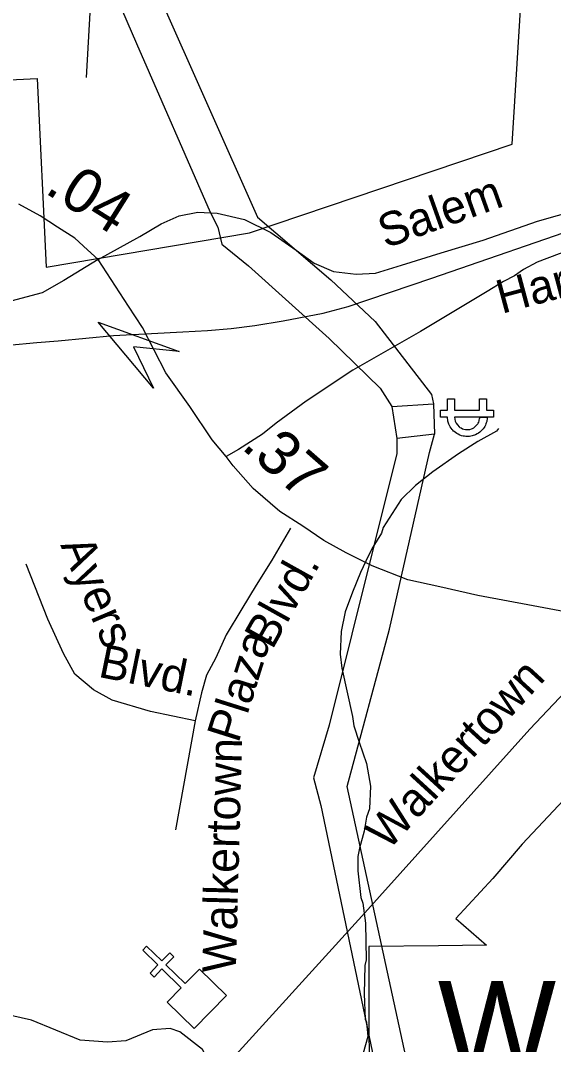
# Model space of a CAD drawing. Extents: x 1547597 to 1699558, y 810033 to 920809.
# Drawn here: x 1655666 to 1657173, y 881760 to 884657 of the extents above; entities that cross this region are included whole.
import ezdxf

# ---------------------------------------------------------------- set-up
doc = ezdxf.new("R2010")
doc.units = 0
for name, color, linetype in [('Exist Boundary Political City Limit New', 7, 'Continuous'), ('Exist Boundary Political City Limit New Hole', 7, 'Continuous'), ('Exist Civil Demographics City Label', 7, 'Continuous'), ('Exist Cultural Church CELL', 7, 'Continuous'), ('Exist Hydrographic Creek Single Shore', 7, 'Continuous'), ('Exist Hydrographic Misc Water Feature', 7, 'Continuous'), ('Exist Railroad Mainline', 7, 'Continuous'), ('Exist Road Non-System Type 51', 7, 'Continuous'), ('Exist Road Non-System Type 51 Label', 7, 'Continuous'), ('Exist Road Primary NC Attributed', 7, 'Continuous'), ('Exist Road Primary NC Service Mileage Hundredths English Label', 7, 'Continuous'), ('Exist Road Primary US Attributed', 7, 'Continuous'), ('Exist Road Primary US Label', 7, 'Continuous'), ('Exist Road Primary US Structure RailRoad Attributed CELL', 7, 'Continuous'), ('Exist Road Secondary Type 51 Attributed', 7, 'Continuous'), ('Exist Utilities Electrical Power Substation CELL', 7, 'Continuous'), ('Exist Utilities Electrical Transmission Line', 7, 'Continuous'), ('Map Preparation Boundary City Limit Buffer Line', 7, 'Continuous')]:
    doc.layers.add(name, color=color, linetype=linetype)

msp = doc.modelspace()

# ---------------------------------------------------------------- linework, layer by layer
at = {"layer": 'Exist Boundary Political City Limit New'}
msp.add_lwpolyline([(1655152, 886909.9), (1655103.2, 884271.9), (1655374.7, 884133.4), (1655379.8, 884476.9), (1655712.7, 884492.3), (1655738.3, 883959.1), (1656313.3, 884056.2), (1657056.6, 884307.1), (1657134.4, 885570.3)], dxfattribs=at)
at = {"layer": 'Exist Boundary Political City Limit New Hole'}
for points in [[(1657231.6, 882483.3), (1657158, 882405.7), (1657084.9, 882326.9), (1657001.8, 882230), (1656896.9, 882116.9), (1656984, 882041.2), (1656848.4, 882039.3), (1656650.9, 882037.9)], [(1656650.9, 882037.9), (1656650.7, 881835.8), (1656652, 881692.1)]]:
    msp.add_lwpolyline(points, dxfattribs=at)
at = {"layer": 'Exist Cultural Church CELL'}
msp.add_lwpolyline([(1656080.8, 881880.2), (1656120.4, 881921), (1656065.9, 881974.2), (1656043.6, 881951.3), (1656032.1, 881962.4), (1656054.5, 881985.3), (1656011.4, 882027.3), (1656022.6, 882038.8), (1656065.7, 881996.8), (1656088, 882019.7), (1656099.4, 882008.6), (1656077.1, 881985.7), (1656131.6, 881932.5), (1656172, 881973.7), (1656248.2, 881899.4), (1656157, 881805.9)], close=True, dxfattribs=at)
at = {"layer": 'Exist Hydrographic Creek Single Shore'}
msp.add_lwpolyline([(1655852.3, 884495.5), (1655873.3, 884862.8), (1655934.2, 885071.6), (1656459.2, 885756.9), (1656639.3, 886170.2), (1656674.2, 886353.2), (1656641.5, 886772.8), (1656451.2, 887231), (1656255.2, 887550.1), (1656045.2, 888079.7), (1655781.2, 888383.7), (1655708.2, 888516.5), (1655685.9, 888969.8), (1655700.2, 889232.4), (1655682.2, 889332)], dxfattribs=at)
at = {"layer": 'Exist Hydrographic Misc Water Feature'}
for points in [[(1657017.9, 883503.1), (1657011.7, 883495.2), (1656959.2, 883466.1), (1656904.7, 883431), (1656831.9, 883380.3), (1656783.3, 883341.1), (1656742.7, 883301.7), (1656691.4, 883222.6), (1656687.1, 883206.7), (1656662.5, 883167.1), (1656650.1, 883143.3), (1656627.4, 883095.8), (1656604.5, 883040.1), (1656583.6, 882984.5), (1656572.7, 882928.6), (1656569.6, 882864.8), (1656575, 882824.7), (1656604.8, 882688.1), (1656608.4, 882662.1), (1656623.6, 882615.8), (1656644.6, 882555.4), (1656655.6, 882491.3), (1656652.5, 882427.4), (1656644.2, 882403.5), (1656637.5, 882363.6), (1656624.7, 882315.8), (1656620.3, 882292), (1656619.7, 882252), (1656628.5, 882175.8), (1656634.2, 882159.7), (1656641.3, 882103.6), (1656643.6, 881999.5), (1656639.4, 881983.7), (1656638, 881903.6), (1656640.9, 881831.6), (1656644.7, 881823.5), (1656648.1, 881783.4), (1656635.3, 881735.6)], [(1656219.2, 881669.7), (1656181, 881746.4), (1656116.5, 881796.2), (1656088.9, 881805.4), (1656039.2, 881801.7), (1655963.7, 881770.4), (1655912.2, 881766.7), (1655834.9, 881772.2), (1655696.8, 881829.3), (1655483.2, 881877.2), (1655405.9, 881930.7), (1655334.1, 881973.1), (1655242.6, 881963.8), (1655183.7, 881949.1), (1655152.4, 881915.9), (1655152.4, 881674.5), (1655135.8, 881269.1)]]:
    msp.add_lwpolyline(points, dxfattribs=at)
at = {"layer": 'Exist Railroad Mainline'}
msp.add_lwpolyline([(1655551, 883730.7), (1655711.6, 883746.3), (1655772.5, 883751), (1655928.9, 883765.3), (1656036.5, 883771.7), (1656124.6, 883776), (1656195.1, 883779.5), (1656261.3, 883785.3), (1656328.7, 883794), (1656409.1, 883807), (1656521.6, 883829), (1656592.1, 883847.6), (1656829.4, 883927.6), (1657282.7, 884084)], dxfattribs=at)
at = {"layer": 'Exist Road Non-System Type 51'}
for points in [[(1655885.2, 883980.3), (1656003.1, 884046.2), (1656063.5, 884081.3), (1656114.1, 884103.8), (1656167.4, 884115), (1656222.2, 884112.2), (1656299.4, 884094), (1656373.8, 884057.5), (1656445.4, 884006.9), (1656496, 883970.4), (1656550.7, 883946.6), (1656615.3, 883939.5), (1656670.1, 883942.3), (1656743.1, 883964.8), (1656855.4, 883999.9), (1656974.8, 884035), (1657128.5, 884089.1), (1657240.8, 884121.4), (1657333.5, 884146.6)], [(1657416.5, 884052.6), (1657363.3, 884045.9), (1657329.2, 884038.6), (1657189.5, 883996.4), (1657127.5, 883973.1), (1657088.7, 883952.4), (1657062.9, 883934.3), (1657031.9, 883918.8), (1656985.4, 883890.4), (1656796.8, 883776.6), (1656605.6, 883668.1), (1656473.8, 883580.2), (1656388.6, 883518.1), (1656349.8, 883487.1), (1656282.6, 883443.2), (1656247.8, 883423.9)], [(1656429.5, 883221.2), (1656376.8, 883130.3), (1656332.8, 883059.8), (1656291.7, 882992.4), (1656247.7, 882919), (1656218.4, 882854.5), (1656192, 882804.6), (1656177.4, 882754.7), (1656159.8, 882675.5)], [(1656159.8, 882675.5), (1656033.7, 882701.9), (1655925.2, 882734.1), (1655872.4, 882763.5), (1655819.6, 882807.5), (1655787.3, 882866.2), (1655743.4, 882963), (1655681.8, 883118.5)], [(1656159.8, 882675.5), (1656104, 882367.4)]]:
    msp.add_lwpolyline(points, dxfattribs=at)
at = {"layer": 'Exist Road Primary NC Attributed'}
for points in [[(1655885.2, 883980.3), (1655855, 884007.6), (1655819.9, 884041.3), (1655770.8, 884072.2), (1655721.6, 884104.5), (1655660.9, 884137.2)], [(1657389.7, 882952.4), (1657312.2, 882964.6), (1657115.7, 883000.7), (1656959.3, 883030.8), (1656851.7, 883055.2), (1656760.9, 883074.5), (1656660.6, 883114.3), (1656587.2, 883151.2), (1656523.7, 883185.9), (1656464.6, 883226.1), (1656398.9, 883267.5), (1656323.6, 883333.3), (1656267.5, 883397.2), (1656247.8, 883423.9), (1656207.8, 883470.9), (1656144.3, 883564.6), (1656077.2, 883660.1), (1656011.2, 883788.2), (1655971.2, 883848.6), (1655885.2, 883980.3)]]:
    msp.add_lwpolyline(points, dxfattribs=at)
at = {"layer": 'Exist Road Primary US Attributed'}
msp.add_lwpolyline([(1653938.8, 879152.5), (1654165, 879406), (1654416.6, 879680.8), (1654843.6, 880150.1), (1655209.6, 880554.5), (1655339.2, 880691.9), (1655845.6, 881253.8), (1656219.2, 881669.7), (1656631, 882123.7), (1657106.2, 882652.5), (1657389.7, 882952.4)], dxfattribs=at)
at = {"layer": 'Exist Road Primary US Structure RailRoad Attributed CELL'}
msp.add_lwpolyline([(1656042.4, 883617), (1655885.7, 883803.8), (1656114.8, 883720.4), (1655985.6, 883733.9)], close=True, dxfattribs=at)
at = {"layer": 'Exist Road Secondary Type 51 Attributed'}
msp.add_lwpolyline([(1655885.2, 883980.3), (1655788.7, 883921.6), (1655726.9, 883886.5), (1655610.4, 883855.6), (1655458.2, 883836.2), (1655335.2, 883809.3), (1655177.9, 883786.8), (1655054.3, 883767.2), (1654951.4, 883751.1), (1654863.5, 883718.7), (1654824.1, 883706.8), (1654770, 883681.9)], dxfattribs=at)
at = {"layer": 'Exist Utilities Electrical Power Substation CELL'}
msp.add_lwpolyline([(1656854, 883554.5), (1656873.6, 883554.5), (1656873.6, 883586.7), (1656893.4, 883586.7), (1656893.4, 883554.5), (1656964.2, 883554.5), (1656964.2, 883586.7), (1656984, 883586.7), (1656984, 883554.5), (1657003.6, 883554.5), (1657003.6, 883535.1), (1656984, 883535.1), (1656964.2, 883535.1), (1656893.4, 883535.1), (1656894.1, 883528.9), (1656895.3, 883523.6), (1656897.7, 883518), (1656901.4, 883512.6), (1656906.1, 883507.8), (1656908.7, 883505.8), (1656911.7, 883504.1), (1656915.5, 883502), (1656919.7, 883500.7), (1656924.4, 883499.8), (1656928.1, 883499.5), (1656932.3, 883499.6), (1656937, 883500.3), (1656941.3, 883501.6), (1656944.3, 883502.8), (1656947.6, 883504.6), (1656951, 883507), (1656954.1, 883509.8), (1656956.8, 883512.7), (1656958.9, 883515.6), (1656960.2, 883518), (1656961.7, 883520.7), (1656963, 883524.3), (1656963.5, 883526.5), (1656964.3, 883530.2), (1656964.6, 883533.1), (1656964.7, 883535.1), (1656986.3, 883535.1), (1656986, 883531.7), (1656985.6, 883529), (1656985.1, 883525.7), (1656984.3, 883522.3), (1656983.3, 883518.6), (1656982.2, 883515.5), (1656980.9, 883512.3), (1656979.1, 883508.8), (1656976.8, 883505.2), (1656974.3, 883501.6), (1656971.7, 883498.5), (1656969, 883495.8), (1656965.4, 883492.6), (1656961.6, 883489.7), (1656957.4, 883487.2), (1656953, 883484.9), (1656949.7, 883483.5), (1656946.5, 883482.5), (1656943.4, 883481.6), (1656939.6, 883480.8), (1656935.9, 883480.3), (1656932.4, 883480), (1656928, 883480), (1656925, 883480.2), (1656921.6, 883480.6), (1656918, 883481.3), (1656913.2, 883482.4), (1656908.2, 883484.3), (1656903.7, 883486.3), (1656900.2, 883488.3), (1656896, 883491.1), (1656892.8, 883493.8), (1656890.9, 883495.4), (1656888.5, 883497.8), (1656886.5, 883500), (1656883.8, 883503.3), (1656881.1, 883507.6), (1656879.2, 883511.3), (1656877.6, 883514.7), (1656876.5, 883517.8), (1656874.9, 883523), (1656874, 883527.4), (1656873.6, 883531.2), (1656873.3, 883535.1), (1656854, 883535.1)], close=True, dxfattribs=at)
at = {"layer": 'Exist Utilities Electrical Transmission Line'}
for p, q in [((1656716.2, 883565), (1656833.6, 883572.4)), ((1656716.2, 883565), (1656729.8, 883474.5)), ((1656833.6, 883572.4), (1656836.7, 883486.5)), ((1656836.7, 883486.5), (1656729.8, 883474.5))]:
    msp.add_line(p, q, dxfattribs=at)
for points in [[(1653816.9, 889631.6), (1653855.5, 889541), (1655140.1, 886564.2), (1655993.8, 884591.5), (1656202.7, 884114.4), (1656224, 884072.1), (1656235.3, 884024), (1656310.2, 883962.9), (1656539.2, 883757.3), (1656683, 883617.1), (1656716.2, 883565)], [(1656055.2, 884733.3), (1656336.5, 884100.4), (1656543.8, 883923.5), (1656669.2, 883805.1), (1656828.3, 883598.5), (1656833.6, 883572.4)], [(1656729.8, 883474.5), (1656730.1, 883432.4), (1656538.6, 882663.7), (1656494.3, 882514.5), (1656514.9, 882436.3), (1656815.1, 881001.9), (1657055.8, 879868.6), (1657222, 879094.4), (1657318.7, 878614.9), (1657414.4, 878195.5), (1657477.4, 877866.7), (1657504.3, 877676.4), (1657497.2, 877602.5), (1657492, 877384.7), (1657496, 877384.6), (1657466.5, 876099.5)], [(1656863.1, 867359.7), (1657338.6, 868299.2), (1657421.2, 868440.8), (1657427.3, 868488.7), (1657460.4, 869742), (1657495.5, 872026.8), (1657577.2, 875432.8), (1657620.1, 877641.6), (1657582.8, 877825.7), (1657347.3, 878928.3), (1656874.6, 881179.4), (1656589.9, 882490), (1656709.8, 882935.4), (1656822.8, 883434.6), (1656836.7, 883486.5)]]:
    msp.add_lwpolyline(points, dxfattribs=at)
at = {"layer": 'Map Preparation Boundary City Limit Buffer Line'}
msp.add_lwpolyline([(1655152, 886909.9), (1655103.2, 884271.9), (1655374.7, 884133.4), (1655379.8, 884476.9), (1655712.7, 884492.3), (1655738.3, 883959.1), (1656313.3, 884056.2), (1657056.6, 884307.1), (1657134.4, 885570.3)], dxfattribs=at)

# ---------------------------------------------------------------- texts
at = {"layer": 'Exist Civil Demographics City Label'}
msp.add_text('WALKERTOWN', height=265, dxfattribs=at).set_placement((1656846.2, 881675.3))
at = {"layer": 'Exist Road Non-System Type 51 Label'}
for s, rotation, p in [('Salem', 19.6432, (1656698, 884011.5)), ('Harley', 14.981, (1657026.6, 883826.7)), ('Ayers', 293.049, (1655777.8, 883173.3)), ('Blvd.', 60.846, (1656377.8, 882874.6)), ('Plaza', 72.4802, (1656281.9, 882610.3)), ('Blvd.', 348.4566, (1655883, 882800.8)), ('Walkertown', 88.4586, (1656274.8, 881962.5))]:
    msp.add_text(s, height=95, rotation=rotation, dxfattribs=at).set_placement(p)
at = {"layer": 'Exist Road Primary NC Service Mileage Hundredths English Label'}
for s, rotation, p in [('.04', 327.8477, (1655730.8, 884171.2)), ('.37', 318.8425, (1656287.3, 883448.1))]:
    msp.add_text(s, height=125, rotation=rotation, dxfattribs=at).set_placement(p)
at = {"layer": 'Exist Road Primary US Label'}
msp.add_text('Walkertown', height=95, rotation=47.486, dxfattribs=at).set_placement((1656705.5, 882306.5))

doc.saveas('drawing.dxf')
